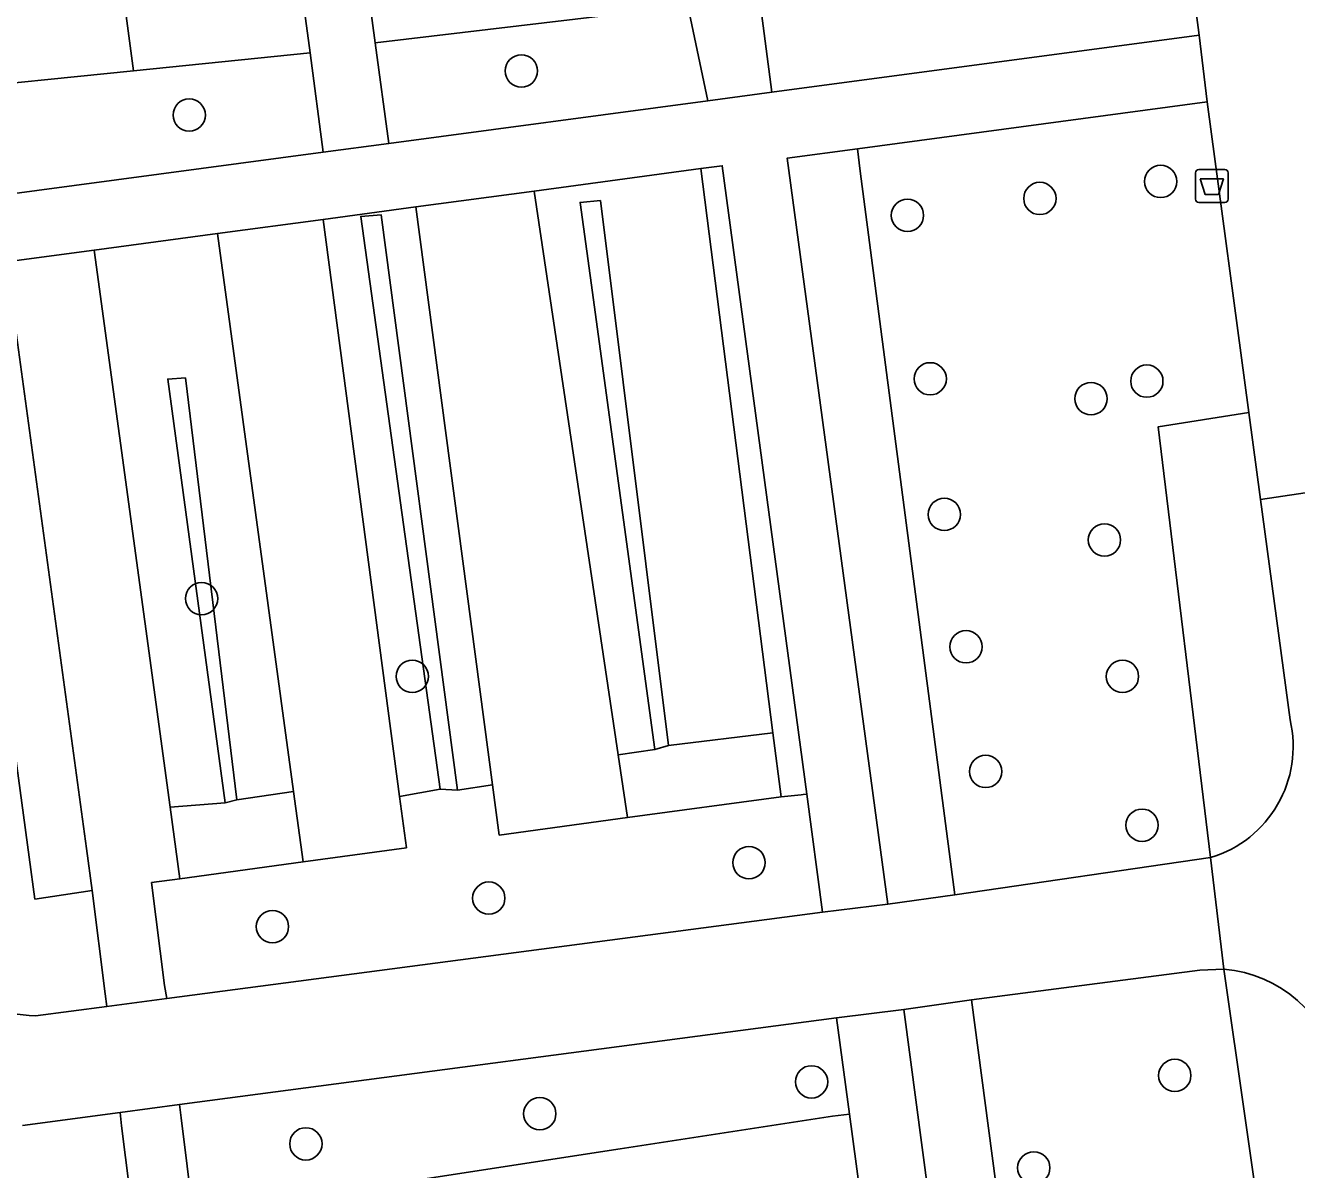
# Model space of a CAD drawing. Extents: x 162157 to 163165, y 378998 to 380775.
# Drawn here: x 162444.14 to 162482.61, y 379969 to 380003.63 of the extents above; entities that cross this region are included whole.
import ezdxf

# ---------------------------------------------------------------- set-up
doc = ezdxf.new("R2010")
doc.units = 0
for name, color, linetype in [('IMGEO_Afvalbak', 7, 'Continuous'), ('IMGEO_Boom', 7, 'Continuous'), ('IMGEO_Groenvoorziening', 7, 'Continuous'), ('IMGEO_Haag', 7, 'Continuous'), ('IMGEO_Loofbos', 7, 'Continuous'), ('IMGEO_Voetpad_halfverhard', 7, 'Continuous'), ('IMGEO_Voetpad_open', 7, 'Continuous')]:
    doc.layers.add(name, color=color, linetype=linetype)

msp = doc.modelspace()

# ---------------------------------------------------------------- linework, layer by layer
at = {"layer": 'IMGEO_Afvalbak'}
for p, q in [((162479.651, 379999.267), (162480.441, 379999.267)), ((162480.441, 379999.267), (162479.651, 379999.267)), ((162479.551, 379998.367), (162479.551, 379999.167)), ((162479.551, 379999.167), (162479.551, 379998.367)), ((162480.541, 379999.167), (162480.541, 379998.367)), ((162480.541, 379998.367), (162480.541, 379999.167)), ((162480.441, 379998.267), (162479.651, 379998.267)), ((162479.651, 379998.267), (162480.441, 379998.267))]:
    msp.add_line(p, q, dxfattribs=at)
msp.add_lwpolyline([(162479.694, 379998.981), (162480.398, 379998.981), (162480.249, 379998.511), (162479.843, 379998.511), (162479.694, 379998.981)], dxfattribs=at)
for centre, start, end in [((162479.651, 379999.167), 90, 180), ((162479.651, 379999.167), 90, 180), ((162480.441, 379999.167), 0, 90), ((162480.441, 379999.167), 360, 90), ((162479.651, 379998.367), 180, 270), ((162479.651, 379998.367), 180, 270), ((162480.441, 379998.367), 270, 0), ((162480.441, 379998.367), 270, 0)]:
    msp.add_arc(centre, 0.1, start, end, dxfattribs=at)
at = {"layer": 'IMGEO_Boom'}
for centre in [(162459.147, 380002.25), (162449.093, 380000.915), (162478.496, 379998.905), (162474.84, 379998.39), (162470.833, 379997.88), (162471.522, 379992.932), (162478.078, 379992.862), (162476.388, 379992.331), (162471.948, 379988.828), (162476.796, 379988.055), (162449.467, 379986.28), (162472.605, 379984.821), (162455.844, 379983.927), (162477.34, 379983.926), (162473.2, 379981.049), (162477.933, 379979.422), (162466.035, 379978.289), (162458.16, 379977.216), (162451.612, 379976.352), (162478.924, 379971.849), (162467.93, 379971.654), (162459.704, 379970.69), (162452.623, 379969.778), (162474.657, 379969.05)]:
    msp.add_circle(centre, 0.489, dxfattribs=at)
at = {"layer": 'IMGEO_Groenvoorziening'}
for points in [[(162447.407, 380002.257), (162445.097, 380019.585), (162438.509, 380018.683), (162438.733, 380017.37)], [(162466.727, 380001.603), (162466.351, 380004.472), (162475.775, 380005.508), (162475.915, 380004.812), (162479.427, 380005.104)], [(162454.722, 380003.096), (162464.189, 380004.219), (162464.79, 380001.344)], [(162452.75, 380002.797), (162447.407, 380002.257)], [(162447.407, 380002.257), (162441.41, 380001.651)], [(162466.76, 379982.219), (162464.578, 379999.293)], [(162459.529, 379998.615), (162462.078, 379981.55)], [(162458.276, 379980.64), (162455.949, 379998.134)], [(162453.143, 379997.757), (162455.46, 379980.286)], [(162449.947, 379997.328), (162452.249, 379980.445)], [(162448.515, 379979.972), (162446.217, 379996.827)], [(162446.154, 379977.441), (162444.42, 379977.185), (162444.248, 379978.454), (162441.84, 379996.239)], [(162446.154, 379977.441), (162445.98, 379978.713), (162443.559, 379996.47)], [(162463.6, 379981.839), (162466.76, 379982.219)], [(162466.76, 379982.219), (162467.008, 379980.284)], [(162462.078, 379981.55), (162463.19, 379981.716)], [(162462.362, 379979.651), (162462.078, 379981.55)], [(162452.249, 379980.445), (162450.533, 379980.194)], [(162452.54, 379978.312), (162452.249, 379980.445)], [(162455.46, 379980.286), (162456.685, 379980.514)], [(162457.211, 379980.484), (162458.276, 379980.64)], [(162462.362, 379979.651), (162458.478, 379979.121), (162458.276, 379980.64)], [(162450.182, 379980.104), (162448.515, 379979.972)], [(162455.46, 379980.286), (162455.665, 379978.738), (162452.54, 379978.312)], [(162467.008, 379980.284), (162462.362, 379979.651)], [(162467.782, 379980.358), (162467.678, 379980.348), (162467.616, 379980.342), (162467.008, 379980.284)], [(162448.515, 379979.972), (162448.811, 379977.803)], [(162452.54, 379978.312), (162448.811, 379977.803)], [(162448.811, 379977.803), (162447.956, 379977.687), (162448.347, 379974.566), (162448.413, 379974.174)], [(162446.598, 379973.936), (162446.544, 379974.32), (162446.154, 379977.441)], [(162448.8, 379970.967), (162448.847, 379970.566), (162449.213, 379967.64), (162462.136, 379969.626), (162468.562, 379970.613), (162469.08, 379970.673)], [(162446.998, 379970.729), (162447.044, 379970.32), (162447.414, 379967.364)]]:
    msp.add_lwpolyline(points, dxfattribs=at)
at = {"layer": 'IMGEO_Haag'}
for points in [[(162463.19, 379981.716), (162461.224, 379996.06), (162460.921, 379998.273), (162461.539, 379998.326), (162463.6, 379981.839)], [(162457.211, 379980.484), (162454.904, 379997.895), (162454.287, 379997.849), (162456.685, 379980.514)], [(162450.533, 379980.194), (162448.978, 379992.961), (162448.443, 379992.925), (162450.182, 379980.104)], [(162463.19, 379981.716), (162463.6, 379981.839)], [(162456.685, 379980.514), (162457.211, 379980.484)], [(162450.182, 379980.104), (162450.533, 379980.194)]]:
    msp.add_lwpolyline(points, dxfattribs=at)
at = {"layer": 'IMGEO_Loofbos'}
for points in [[(162469.316, 379999.895), (162469.404, 379999.219), (162472.262, 379977.319)], [(162481.166, 379991.91), (162478.421, 379991.479), (162480.005, 379978.44)], [(162515.939, 379966.107), (162482.359, 379961.467), (162480.413, 379975.068)], [(162517.376, 379958.968), (162475.476, 379953.729), (162472.775, 379974.136)]]:
    msp.add_lwpolyline(points, dxfattribs=at)
at = {"layer": 'IMGEO_Voetpad_halfverhard'}
for points in [[(162449.712, 380040.384), (162454.722, 380003.096)], [(162452.49, 380004.735), (162452.75, 380002.797)], [(162479.665, 380003.333), (162466.727, 380001.603)], [(162453.151, 379999.788), (162452.75, 380002.797)], [(162455.131, 380000.052), (162454.722, 380003.096)], [(162464.79, 380001.344), (162466.727, 380001.603)], [(162464.79, 380001.344), (162455.131, 380000.052)], [(162469.316, 379999.895), (162479.905, 380001.317)], [(162455.131, 380000.052), (162453.151, 379999.788)], [(162441.908, 379998.29), (162453.151, 379999.788)], [(162470.24, 379977.029), (162467.187, 379999.609), (162469.316, 379999.895)], [(162464.578, 379999.293), (162459.529, 379998.615)], [(162464.578, 379999.293), (162465.224, 379999.38), (162467.782, 379980.358)], [(162455.949, 379998.134), (162459.529, 379998.615)], [(162453.143, 379997.757), (162455.949, 379998.134)], [(162449.947, 379997.328), (162453.143, 379997.757)], [(162446.217, 379996.827), (162449.947, 379997.328)], [(162443.559, 379996.47), (162446.217, 379996.827)], [(162467.782, 379980.358), (162468.263, 379976.785)], [(162468.685, 379973.596), (162469.08, 379970.673)], [(162517.664, 379957.159), (162473.706, 379951.366), (162470.727, 379973.849)], [(162469.08, 379970.673), (162469.395, 379968.345)]]:
    msp.add_lwpolyline(points, dxfattribs=at)
at = {"layer": 'IMGEO_Voetpad_open'}
for points in [[(162479.427, 380005.104), (162479.665, 380003.333)], [(162479.665, 380003.333), (162479.905, 380001.317)], [(162479.905, 380001.317), (162481.166, 379991.91)], [(162481.519, 379989.275), (162481.166, 379991.91)], [(162486.798, 379990.062), (162481.519, 379989.275)], [(162481.519, 379989.275), (162482.413, 379982.613)], [(162480.005, 379978.44), (162472.262, 379977.319)], [(162480.005, 379978.44), (162480.413, 379975.068)], [(162470.24, 379977.029), (162468.263, 379976.785)], [(162472.262, 379977.319), (162470.24, 379977.029)], [(162468.263, 379976.785), (162448.413, 379974.174)], [(162472.775, 379974.136), (162479.678, 379975.032), (162480.413, 379975.068)], [(162446.598, 379973.936), (162444.44, 379973.652)], [(162448.413, 379974.174), (162446.598, 379973.936)], [(162470.727, 379973.849), (162472.775, 379974.136)], [(162448.8, 379970.967), (162468.685, 379973.596)], [(162468.685, 379973.596), (162470.727, 379973.849)], [(162446.998, 379970.729), (162448.8, 379970.967)], [(162444.042, 379970.338), (162446.998, 379970.729)]]:
    msp.add_lwpolyline(points, dxfattribs=at)
for centre, radius, start, end in [((162478.995, 379981.804), 3.512, 286.7113, 13.3151), ((162444.585, 379978.13), 4.48, 193.2769, 268.1517), ((162480.092, 379971.233), 3.849, 11.8326, 85.219)]:
    msp.add_arc(centre, radius, start, end, dxfattribs=at)

doc.saveas('drawing.dxf')
